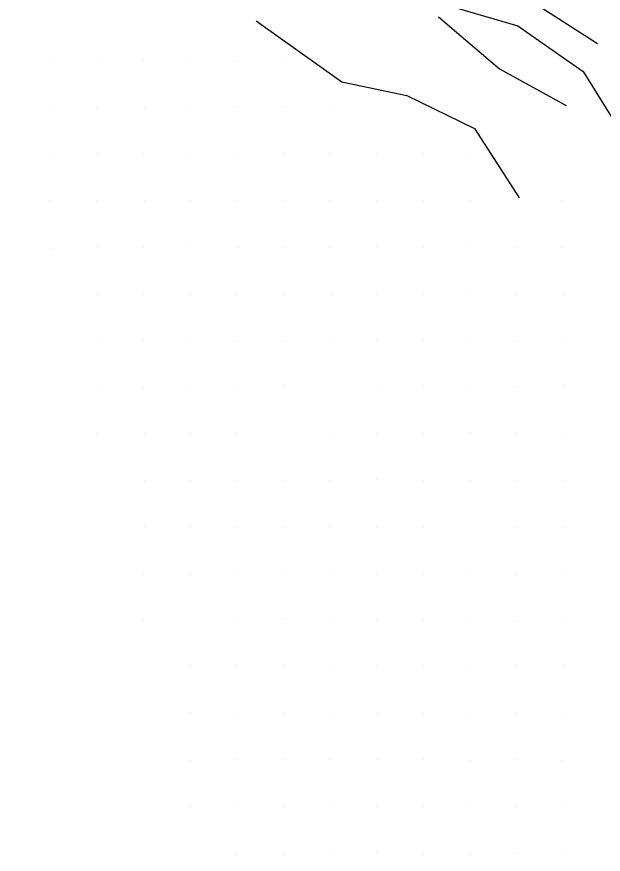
# Model space of a CAD drawing. Extents: x 1602514 to 1609837, y 863887 to 871157.
# Drawn here: x 1603400.9 to 1603589.8, y 868647.1 to 868916.6 of the extents above; entities that cross this region are included whole.
import ezdxf

# ---------------------------------------------------------------- set-up
doc = ezdxf.new("R2010")
doc.units = 0
for name, color, linetype in [('Survey-Flow line', 7, 'Continuous'), ('Survey-Ridge Lines', 7, 'Continuous'), ('Survey-Spot dirt', 7, 'Continuous')]:
    doc.layers.add(name, color=color, linetype=linetype)

msp = doc.modelspace()

# ---------------------------------------------------------------- linework, layer by layer
at = {"layer": 'Survey-Flow line'}
msp.add_lwpolyline([(1603400.9, 868943.92), (1603424.74, 868947.42), (1603448.85, 868956.66), (1603473.15, 868954.62), (1603492.15, 868938.76), (1603516.03, 868931.18), (1603538.37, 868920.65), (1603562.25, 868913.68), (1603583.39, 868899.03), (1603596.4, 868878.02), (1603621.08, 868857.32), (1603643.24, 868845.84), (1603663.84, 868831.92), (1603686.99, 868820.57), (1603696.01, 868796.36), (1603714.96, 868778.72), (1603723.49, 868754.7), (1603742.07, 868739.28), (1603755.74, 868714.97)], dxfattribs=at)
msp.add_lwpolyline([(1603400.9, 868943.92), (1603424.74, 868947.42), (1603448.85, 868956.66), (1603473.15, 868954.62), (1603492.15, 868938.76), (1603516.03, 868931.18), (1603538.37, 868920.65), (1603562.25, 868913.68), (1603583.39, 868899.03), (1603596.4, 868878.02), (1603621.08, 868857.32), (1603643.24, 868845.84), (1603663.84, 868831.92), (1603686.99, 868820.57), (1603696.01, 868796.36), (1603714.96, 868778.72), (1603723.49, 868754.7), (1603742.07, 868739.28), (1603755.74, 868714.97)], dxfattribs=at)
at = {"layer": 'Survey-Ridge Lines'}
for points in [[(1603540.15, 868925.07), (1603565.87, 868922.27), (1603587.94, 868907.99)], [(1603540.15, 868925.07), (1603565.87, 868922.27), (1603587.94, 868907.99)], [(1603536.75, 868916.63), (1603556.43, 868899.85), (1603577.84, 868888.11)], [(1603536.75, 868916.63), (1603556.43, 868899.85), (1603577.84, 868888.11)], [(1603478.06, 868915.28), (1603505.63, 868895.7), (1603526.57, 868891.3), (1603548.36, 868880.68), (1603562.73, 868858.33)], [(1603478.06, 868915.28), (1603505.63, 868895.7), (1603526.57, 868891.3), (1603548.36, 868880.68), (1603562.73, 868858.33)]]:
    msp.add_lwpolyline(points, dxfattribs=at)
at = {"layer": 'Survey-Spot dirt'}
for p, q in [((1603411.78, 868902.36), (1603411.78, 868902.36)), ((1603411.78, 868902.36), (1603411.78, 868902.36)), ((1603426.88, 868902.55), (1603426.88, 868902.55)), ((1603426.88, 868902.55), (1603426.88, 868902.55)), ((1603441.76, 868902.45), (1603441.76, 868902.45)), ((1603441.76, 868902.45), (1603441.76, 868902.45)), ((1603456.72, 868902.48), (1603456.72, 868902.48)), ((1603456.72, 868902.48), (1603456.72, 868902.48)), ((1603471.78, 868902.45), (1603471.78, 868902.45)), ((1603471.78, 868902.45), (1603471.78, 868902.45)), ((1603486.46, 868902.45), (1603486.46, 868902.45)), ((1603486.46, 868902.45), (1603486.46, 868902.45)), ((1603411.84, 868887.44), (1603411.84, 868887.44)), ((1603411.84, 868887.44), (1603411.84, 868887.44)), ((1603426.68, 868887.58), (1603426.68, 868887.58)), ((1603426.68, 868887.58), (1603426.68, 868887.58)), ((1603441.89, 868887.43), (1603441.89, 868887.43)), ((1603441.89, 868887.43), (1603441.89, 868887.43)), ((1603456.89, 868887.48), (1603456.89, 868887.48)), ((1603456.89, 868887.48), (1603456.89, 868887.48)), ((1603471.77, 868887.57), (1603471.77, 868887.57)), ((1603471.77, 868887.57), (1603471.77, 868887.57)), ((1603486.9, 868887.58), (1603486.9, 868887.58)), ((1603486.9, 868887.58), (1603486.9, 868887.58)), ((1603501.79, 868887.4), (1603501.79, 868887.4)), ((1603501.79, 868887.4), (1603501.79, 868887.4)), ((1603411.81, 868872.47), (1603411.81, 868872.47)), ((1603411.81, 868872.47), (1603411.81, 868872.47)), ((1603426.75, 868872.51), (1603426.75, 868872.51)), ((1603426.75, 868872.51), (1603426.75, 868872.51)), ((1603441.81, 868872.39), (1603441.81, 868872.39)), ((1603441.81, 868872.39), (1603441.81, 868872.39)), ((1603456.65, 868872.54), (1603456.65, 868872.54)), ((1603456.65, 868872.54), (1603456.65, 868872.54)), ((1603471.85, 868872.43), (1603471.85, 868872.43)), ((1603471.85, 868872.43), (1603471.85, 868872.43)), ((1603486.67, 868872.49), (1603486.67, 868872.49)), ((1603486.67, 868872.49), (1603486.67, 868872.49)), ((1603501.74, 868872.37), (1603501.74, 868872.37)), ((1603501.74, 868872.37), (1603501.74, 868872.37)), ((1603516.8, 868872.45), (1603516.8, 868872.45)), ((1603516.8, 868872.45), (1603516.8, 868872.45)), ((1603531.8, 868872.55), (1603531.8, 868872.55)), ((1603531.8, 868872.55), (1603531.8, 868872.55)), ((1603546.86, 868872.4), (1603546.86, 868872.4)), ((1603546.86, 868872.4), (1603546.86, 868872.4)), ((1603411.75, 868857.55), (1603411.75, 868857.55)), ((1603411.75, 868857.55), (1603411.75, 868857.55)), ((1603426.67, 868857.43), (1603426.67, 868857.43)), ((1603426.67, 868857.43), (1603426.67, 868857.43)), ((1603441.93, 868857.55), (1603441.93, 868857.55)), ((1603441.93, 868857.55), (1603441.93, 868857.55)), ((1603456.84, 868857.57), (1603456.84, 868857.57)), ((1603456.84, 868857.57), (1603456.84, 868857.57)), ((1603471.84, 868857.43), (1603471.84, 868857.43)), ((1603471.84, 868857.43), (1603471.84, 868857.43)), ((1603486.8, 868857.43), (1603486.8, 868857.43)), ((1603486.8, 868857.43), (1603486.8, 868857.43)), ((1603501.79, 868857.6), (1603501.79, 868857.6)), ((1603501.79, 868857.6), (1603501.79, 868857.6)), ((1603516.77, 868857.37), (1603516.77, 868857.37)), ((1603516.77, 868857.37), (1603516.77, 868857.37)), ((1603531.86, 868857.46), (1603531.86, 868857.46)), ((1603531.86, 868857.46), (1603531.86, 868857.46)), ((1603546.85, 868857.53), (1603546.85, 868857.53)), ((1603546.85, 868857.53), (1603546.85, 868857.53)), ((1603576.8, 868857.59), (1603576.8, 868857.59)), ((1603576.8, 868857.59), (1603576.8, 868857.59)), ((1603426.79, 868842.68), (1603426.79, 868842.68)), ((1603426.79, 868842.68), (1603426.79, 868842.68)), ((1603456.68, 868842.65), (1603456.68, 868842.65)), ((1603456.68, 868842.65), (1603456.68, 868842.65)), ((1603412.17, 868842.18), (1603412.17, 868842.18)), ((1603412.17, 868842.18), (1603412.17, 868842.18)), ((1603441.88, 868842.51), (1603441.88, 868842.51)), ((1603441.88, 868842.51), (1603441.88, 868842.51)), ((1603472.18, 868842.33), (1603472.18, 868842.33)), ((1603472.18, 868842.33), (1603472.18, 868842.33)), ((1603486.83, 868842.39), (1603486.83, 868842.39)), ((1603486.83, 868842.39), (1603486.83, 868842.39)), ((1603501.92, 868842.45), (1603501.92, 868842.45)), ((1603501.92, 868842.45), (1603501.92, 868842.45)), ((1603516.89, 868842.55), (1603516.89, 868842.55)), ((1603516.89, 868842.55), (1603516.89, 868842.55)), ((1603531.79, 868842.42), (1603531.79, 868842.42)), ((1603531.79, 868842.42), (1603531.79, 868842.42)), ((1603546.71, 868842.58), (1603546.71, 868842.58)), ((1603546.71, 868842.58), (1603546.71, 868842.58)), ((1603561.74, 868842.4), (1603561.74, 868842.4)), ((1603561.74, 868842.4), (1603561.74, 868842.4)), ((1603576.82, 868842.47), (1603576.82, 868842.47)), ((1603576.82, 868842.47), (1603576.82, 868842.47)), ((1603426.86, 868827.45), (1603426.86, 868827.45)), ((1603426.86, 868827.45), (1603426.86, 868827.45)), ((1603441.83, 868827.55), (1603441.83, 868827.55)), ((1603441.83, 868827.55), (1603441.83, 868827.55)), ((1603456.92, 868827.42), (1603456.92, 868827.42)), ((1603456.92, 868827.42), (1603456.92, 868827.42)), ((1603471.84, 868827.52), (1603471.84, 868827.52)), ((1603471.84, 868827.52), (1603471.84, 868827.52)), ((1603486.81, 868827.45), (1603486.81, 868827.45)), ((1603486.81, 868827.45), (1603486.81, 868827.45)), ((1603502.18, 868827.33), (1603502.18, 868827.33)), ((1603502.18, 868827.33), (1603502.18, 868827.33)), ((1603516.74, 868827.54), (1603516.74, 868827.54)), ((1603516.74, 868827.54), (1603516.74, 868827.54)), ((1603531.83, 868827.52), (1603531.83, 868827.52)), ((1603531.83, 868827.52), (1603531.83, 868827.52)), ((1603546.85, 868827.39), (1603546.85, 868827.39)), ((1603546.85, 868827.39), (1603546.85, 868827.39)), ((1603561.74, 868827.5), (1603561.74, 868827.5)), ((1603561.74, 868827.5), (1603561.74, 868827.5)), ((1603576.85, 868827.42), (1603576.85, 868827.42)), ((1603576.85, 868827.42), (1603576.85, 868827.42)), ((1603426.88, 868812.35), (1603426.88, 868812.35)), ((1603426.88, 868812.35), (1603426.88, 868812.35)), ((1603441.72, 868812.62), (1603441.72, 868812.62)), ((1603441.72, 868812.62), (1603441.72, 868812.62)), ((1603456.81, 868812.39), (1603456.81, 868812.39)), ((1603456.81, 868812.39), (1603456.81, 868812.39)), ((1603471.82, 868812.53), (1603471.82, 868812.53)), ((1603471.82, 868812.53), (1603471.82, 868812.53)), ((1603486.89, 868812.6), (1603486.89, 868812.6)), ((1603486.89, 868812.6), (1603486.89, 868812.6)), ((1603501.81, 868812.59), (1603501.81, 868812.59)), ((1603501.81, 868812.59), (1603501.81, 868812.59)), ((1603516.66, 868812.46), (1603516.66, 868812.46)), ((1603516.66, 868812.46), (1603516.66, 868812.46)), ((1603531.94, 868812.88), (1603531.94, 868812.88)), ((1603531.94, 868812.88), (1603531.94, 868812.88)), ((1603546.85, 868812.46), (1603546.85, 868812.46)), ((1603546.85, 868812.46), (1603546.85, 868812.46)), ((1603561.77, 868812.41), (1603561.77, 868812.41)), ((1603561.77, 868812.41), (1603561.77, 868812.41)), ((1603576.84, 868812.32), (1603576.84, 868812.32)), ((1603576.84, 868812.32), (1603576.84, 868812.32)), ((1603427.19, 868797.54), (1603427.19, 868797.54)), ((1603427.19, 868797.54), (1603427.19, 868797.54)), ((1603441.83, 868797.46), (1603441.83, 868797.46)), ((1603441.83, 868797.46), (1603441.83, 868797.46)), ((1603456.87, 868797.4), (1603456.87, 868797.4)), ((1603456.87, 868797.4), (1603456.87, 868797.4)), ((1603471.86, 868797.3), (1603471.86, 868797.3)), ((1603471.86, 868797.3), (1603471.86, 868797.3)), ((1603486.84, 868797.49), (1603486.84, 868797.49)), ((1603486.84, 868797.49), (1603486.84, 868797.49)), ((1603517.03, 868797.39), (1603517.03, 868797.39)), ((1603517.03, 868797.39), (1603517.03, 868797.39)), ((1603531.76, 868797.62), (1603531.76, 868797.62)), ((1603531.76, 868797.62), (1603531.76, 868797.62)), ((1603546.76, 868797.48), (1603546.76, 868797.48)), ((1603546.76, 868797.48), (1603546.76, 868797.48)), ((1603561.78, 868797.37), (1603561.78, 868797.37)), ((1603561.78, 868797.37), (1603561.78, 868797.37)), ((1603576.88, 868797.56), (1603576.88, 868797.56)), ((1603576.88, 868797.56), (1603576.88, 868797.56)), ((1603426.63, 868782.54), (1603426.63, 868782.54)), ((1603426.63, 868782.54), (1603426.63, 868782.54)), ((1603441.93, 868782.51), (1603441.93, 868782.51)), ((1603441.93, 868782.51), (1603441.93, 868782.51)), ((1603456.8, 868782.5), (1603456.8, 868782.5)), ((1603456.8, 868782.5), (1603456.8, 868782.5)), ((1603471.63, 868782.47), (1603471.63, 868782.47)), ((1603471.63, 868782.47), (1603471.63, 868782.47)), ((1603501.94, 868782.64), (1603501.94, 868782.64)), ((1603501.94, 868782.64), (1603501.94, 868782.64)), ((1603516.88, 868782.66), (1603516.88, 868782.66)), ((1603516.88, 868782.66), (1603516.88, 868782.66)), ((1603531.8, 868782.46), (1603531.8, 868782.46)), ((1603531.8, 868782.46), (1603531.8, 868782.46)), ((1603547.06, 868782.86), (1603547.06, 868782.86)), ((1603547.06, 868782.86), (1603547.06, 868782.86)), ((1603561.79, 868782.48), (1603561.79, 868782.48)), ((1603561.79, 868782.48), (1603561.79, 868782.48)), ((1603576.79, 868782.43), (1603576.79, 868782.43)), ((1603576.79, 868782.43), (1603576.79, 868782.43)), ((1603441.96, 868767.48), (1603441.96, 868767.48)), ((1603441.96, 868767.48), (1603441.96, 868767.48)), ((1603456.95, 868767.38), (1603456.95, 868767.38)), ((1603456.95, 868767.38), (1603456.95, 868767.38)), ((1603471.76, 868767.34), (1603471.76, 868767.34)), ((1603471.76, 868767.34), (1603471.76, 868767.34)), ((1603486.89, 868767.47), (1603486.89, 868767.47)), ((1603486.89, 868767.47), (1603486.89, 868767.47)), ((1603501.8, 868767.47), (1603501.8, 868767.47)), ((1603501.8, 868767.47), (1603501.8, 868767.47)), ((1603516.77, 868767.59), (1603516.77, 868767.59)), ((1603516.77, 868767.59), (1603516.77, 868767.59)), ((1603531.78, 868767.47), (1603531.78, 868767.47)), ((1603531.78, 868767.47), (1603531.78, 868767.47)), ((1603546.88, 868767.26), (1603546.88, 868767.26)), ((1603546.88, 868767.26), (1603546.88, 868767.26)), ((1603561.86, 868767.43), (1603561.86, 868767.43)), ((1603561.86, 868767.43), (1603561.86, 868767.43)), ((1603576.9, 868767.51), (1603576.9, 868767.51)), ((1603576.9, 868767.51), (1603576.9, 868767.51)), ((1603442.02, 868752.55), (1603442.02, 868752.55)), ((1603442.02, 868752.55), (1603442.02, 868752.55)), ((1603456.97, 868752.56), (1603456.97, 868752.56)), ((1603456.97, 868752.56), (1603456.97, 868752.56)), ((1603471.67, 868752.37), (1603471.67, 868752.37)), ((1603471.67, 868752.37), (1603471.67, 868752.37)), ((1603486.82, 868752.31), (1603486.82, 868752.31)), ((1603486.82, 868752.31), (1603486.82, 868752.31)), ((1603501.79, 868752.46), (1603501.79, 868752.46)), ((1603501.79, 868752.46), (1603501.79, 868752.46)), ((1603516.8, 868752.3), (1603516.8, 868752.3)), ((1603516.8, 868752.3), (1603516.8, 868752.3)), ((1603531.88, 868752.39), (1603531.88, 868752.39)), ((1603531.88, 868752.39), (1603531.88, 868752.39)), ((1603561.93, 868752.24), (1603561.93, 868752.24)), ((1603561.93, 868752.24), (1603561.93, 868752.24)), ((1603576.97, 868752.3), (1603576.97, 868752.3)), ((1603576.97, 868752.3), (1603576.97, 868752.3)), ((1603471.88, 868737.59), (1603471.88, 868737.59)), ((1603471.88, 868737.59), (1603471.88, 868737.59)), ((1603486.49, 868737.72), (1603486.49, 868737.72)), ((1603486.49, 868737.72), (1603486.49, 868737.72)), ((1603516.69, 868737.5), (1603516.69, 868737.5)), ((1603516.69, 868737.5), (1603516.69, 868737.5)), ((1603531.77, 868737.55), (1603531.77, 868737.55)), ((1603531.77, 868737.55), (1603531.77, 868737.55)), ((1603546.81, 868737.54), (1603546.81, 868737.54)), ((1603546.81, 868737.54), (1603546.81, 868737.54)), ((1603441.79, 868737.46), (1603441.79, 868737.46)), ((1603441.79, 868737.46), (1603441.79, 868737.46)), ((1603456.81, 868737.34), (1603456.81, 868737.34)), ((1603456.81, 868737.34), (1603456.81, 868737.34)), ((1603501.83, 868737.37), (1603501.83, 868737.37)), ((1603501.83, 868737.37), (1603501.83, 868737.37)), ((1603561.78, 868737.45), (1603561.78, 868737.45)), ((1603561.78, 868737.45), (1603561.78, 868737.45)), ((1603576.75, 868737.43), (1603576.75, 868737.43)), ((1603576.75, 868737.43), (1603576.75, 868737.43)), ((1603441.58, 868722.32), (1603441.58, 868722.32)), ((1603441.58, 868722.32), (1603441.58, 868722.32)), ((1603471.94, 868722.27), (1603471.94, 868722.27)), ((1603471.94, 868722.27), (1603471.94, 868722.27)), ((1603486.66, 868722.58), (1603486.66, 868722.58)), ((1603486.66, 868722.58), (1603486.66, 868722.58)), ((1603501.94, 868722.67), (1603501.94, 868722.67)), ((1603501.94, 868722.67), (1603501.94, 868722.67)), ((1603516.93, 868722.39), (1603516.93, 868722.39)), ((1603516.93, 868722.39), (1603516.93, 868722.39)), ((1603531.76, 868722.44), (1603531.76, 868722.44)), ((1603531.76, 868722.44), (1603531.76, 868722.44)), ((1603546.83, 868722.52), (1603546.83, 868722.52)), ((1603546.83, 868722.52), (1603546.83, 868722.52)), ((1603561.75, 868722.41), (1603561.75, 868722.41)), ((1603561.75, 868722.41), (1603561.75, 868722.41)), ((1603576.77, 868722.32), (1603576.77, 868722.32)), ((1603576.77, 868722.32), (1603576.77, 868722.32)), ((1603456.82, 868707.54), (1603456.82, 868707.54)), ((1603456.82, 868707.54), (1603456.82, 868707.54)), ((1603471.75, 868707.46), (1603471.75, 868707.46)), ((1603471.75, 868707.46), (1603471.75, 868707.46)), ((1603486.88, 868707.64), (1603486.88, 868707.64)), ((1603486.88, 868707.64), (1603486.88, 868707.64)), ((1603501.88, 868707.54), (1603501.88, 868707.54)), ((1603501.88, 868707.54), (1603501.88, 868707.54)), ((1603516.89, 868707.47), (1603516.89, 868707.47)), ((1603516.89, 868707.47), (1603516.89, 868707.47)), ((1603531.77, 868707.51), (1603531.77, 868707.51)), ((1603531.77, 868707.51), (1603531.77, 868707.51)), ((1603546.87, 868707.67), (1603546.87, 868707.67)), ((1603546.87, 868707.67), (1603546.87, 868707.67)), ((1603561.92, 868707.46), (1603561.92, 868707.46)), ((1603561.92, 868707.46), (1603561.92, 868707.46)), ((1603577.01, 868707.53), (1603577.01, 868707.53)), ((1603577.01, 868707.53), (1603577.01, 868707.53)), ((1603456.91, 868692.59), (1603456.91, 868692.59)), ((1603456.91, 868692.59), (1603456.91, 868692.59)), ((1603472, 868692.53), (1603472, 868692.53)), ((1603472, 868692.53), (1603472, 868692.53)), ((1603486.74, 868692.34), (1603486.74, 868692.34)), ((1603486.74, 868692.34), (1603486.74, 868692.34)), ((1603501.9, 868692.43), (1603501.9, 868692.43)), ((1603501.9, 868692.43), (1603501.9, 868692.43)), ((1603516.96, 868692.35), (1603516.96, 868692.35)), ((1603516.96, 868692.35), (1603516.96, 868692.35)), ((1603531.79, 868692.54), (1603531.79, 868692.54)), ((1603531.79, 868692.54), (1603531.79, 868692.54)), ((1603546.77, 868692.4), (1603546.77, 868692.4)), ((1603546.77, 868692.4), (1603546.77, 868692.4)), ((1603561.88, 868692.49), (1603561.88, 868692.49)), ((1603561.88, 868692.49), (1603561.88, 868692.49)), ((1603576.8, 868692.34), (1603576.8, 868692.34)), ((1603576.8, 868692.34), (1603576.8, 868692.34)), ((1603456.86, 868677.41), (1603456.86, 868677.41)), ((1603456.86, 868677.41), (1603456.86, 868677.41)), ((1603471.7, 868677.58), (1603471.7, 868677.58)), ((1603471.7, 868677.58), (1603471.7, 868677.58)), ((1603486.85, 868677.48), (1603486.85, 868677.48)), ((1603486.85, 868677.48), (1603486.85, 868677.48)), ((1603501.78, 868677.44), (1603501.78, 868677.44)), ((1603501.78, 868677.44), (1603501.78, 868677.44)), ((1603517.01, 868677.59), (1603517.01, 868677.59)), ((1603517.01, 868677.59), (1603517.01, 868677.59)), ((1603531.89, 868677.62), (1603531.89, 868677.62)), ((1603531.89, 868677.62), (1603531.89, 868677.62)), ((1603546.8, 868677.36), (1603546.8, 868677.36)), ((1603546.8, 868677.36), (1603546.8, 868677.36)), ((1603561.89, 868677.61), (1603561.89, 868677.61)), ((1603561.89, 868677.61), (1603561.89, 868677.61)), ((1603576.8, 868677.28), (1603576.8, 868677.28)), ((1603576.8, 868677.28), (1603576.8, 868677.28)), ((1603456.93, 868662.45), (1603456.93, 868662.45)), ((1603456.93, 868662.45), (1603456.93, 868662.45)), ((1603471.99, 868662.44), (1603471.99, 868662.44)), ((1603471.99, 868662.44), (1603471.99, 868662.44)), ((1603486.71, 868662.49), (1603486.71, 868662.49)), ((1603486.71, 868662.49), (1603486.71, 868662.49)), ((1603501.83, 868662.47), (1603501.83, 868662.47)), ((1603501.83, 868662.47), (1603501.83, 868662.47)), ((1603516.88, 868662.46), (1603516.88, 868662.46)), ((1603516.88, 868662.46), (1603516.88, 868662.46)), ((1603531.82, 868662.48), (1603531.82, 868662.48)), ((1603531.82, 868662.48), (1603531.82, 868662.48)), ((1603546.74, 868662.59), (1603546.74, 868662.59)), ((1603546.74, 868662.59), (1603546.74, 868662.59)), ((1603561.83, 868662.56), (1603561.83, 868662.56)), ((1603561.83, 868662.56), (1603561.83, 868662.56)), ((1603576.69, 868662.54), (1603576.69, 868662.54)), ((1603576.69, 868662.54), (1603576.69, 868662.54)), ((1603471.83, 868647.47), (1603471.83, 868647.47)), ((1603471.83, 868647.47), (1603471.83, 868647.47)), ((1603486.91, 868647.46), (1603486.91, 868647.46)), ((1603486.91, 868647.46), (1603486.91, 868647.46)), ((1603502.03, 868647.35), (1603502.03, 868647.35)), ((1603502.03, 868647.35), (1603502.03, 868647.35)), ((1603516.78, 868647.51), (1603516.78, 868647.51)), ((1603516.78, 868647.51), (1603516.78, 868647.51)), ((1603531.88, 868647.1), (1603531.88, 868647.1)), ((1603531.88, 868647.1), (1603531.88, 868647.1)), ((1603546.96, 868647.49), (1603546.96, 868647.49)), ((1603546.96, 868647.49), (1603546.96, 868647.49)), ((1603561.76, 868647.56), (1603561.76, 868647.56)), ((1603561.76, 868647.56), (1603561.76, 868647.56)), ((1603576.82, 868647.48), (1603576.82, 868647.48)), ((1603576.82, 868647.48), (1603576.82, 868647.48))]:
    msp.add_line(p, q, dxfattribs=at)

doc.saveas('drawing.dxf')
